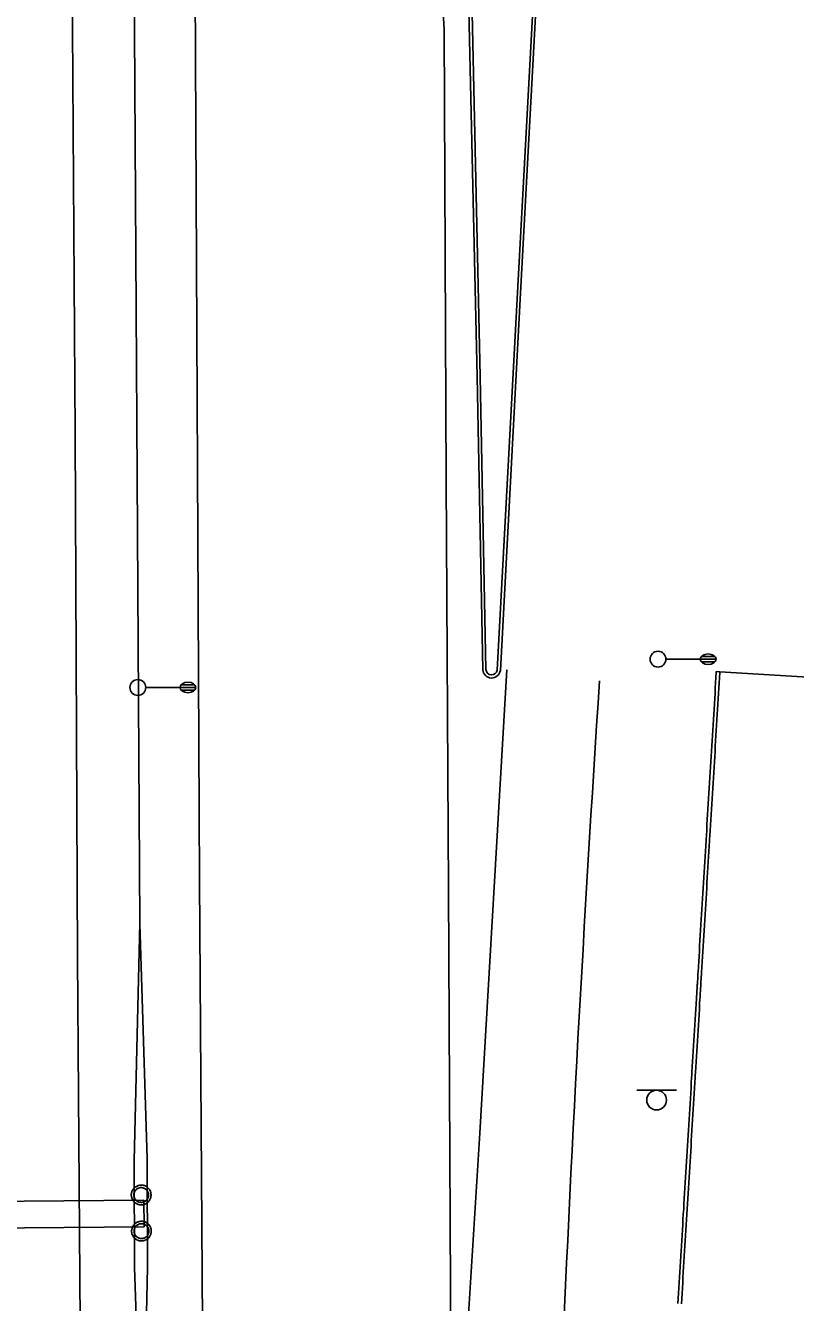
# Model space of a CAD drawing. Extents: x 2145380 to 2157287, y 139568 to 149130.
# Drawn here: x 2150793.3 to 2150939.3, y 144602.2 to 144844.5 of the extents above; entities that cross this region are included whole.
import ezdxf

# ---------------------------------------------------------------- set-up
doc = ezdxf.new("R2010")
doc.units = 0
for name, color, linetype in [('PR_PREVIOUSLY CONSTRUCTED', 7, 'Continuous'), ('TOPO_Asphalt', 7, 'Continuous'), ('TOPO_Curb Back', 7, 'Continuous'), ('TOPO_Light Pole', 7, 'Continuous'), ('TOPO_Power Pole', 7, 'Continuous'), ('TOPO_Sign', 7, 'Continuous'), ('TOPO_Wall Freestanding', 7, 'Continuous')]:
    doc.layers.add(name, color=color, linetype=linetype)

# ---------------------------------------------------------------- blocks, each defined once
blk = doc.blocks.new('LP')
at = {"layer": 'TOPO_Light Pole'}
blk.add_line((3.81, 0), (20.32, 0), dxfattribs=at)
for points in [[(20.32, 0), (27.94, 0)], [(20.32, 0), (23.5, 0)], [(20.83, 1.27), (27.43, 1.27)], [(20.83, 1.27), (23.5, 1.27)], [(23.71, 1.27), (27.43, 1.27)], [(23.71, 0), (27.94, 0)], [(20.83, -1.27), (27.43, -1.27)], [(20.83, -1.27), (23.5, -1.27)], [(23.71, -1.27), (27.43, -1.27)]]:
    blk.add_lwpolyline(points, dxfattribs=at)
blk.add_circle((0, 0), 3.81, dxfattribs=at)
blk.add_ellipse((24.13, 0), major_axis=(3.81, 0), ratio=0.666667, dxfattribs=at)

msp = doc.modelspace()

# ---------------------------------------------------------------- linework, layer by layer
at = {"layer": 'PR_PREVIOUSLY CONSTRUCTED'}
msp.add_line((2150924.98, 144721.88), (2150949.95, 144720.37), dxfattribs=at)
for points in [[(2150917.02, 144602.01), (2150917.08, 144603), (2150917.14, 144604), (2150917.21, 144605), (2150917.27, 144606), (2150917.33, 144607), (2150917.39, 144607.99), (2150917.45, 144608.99), (2150917.51, 144609.99), (2150917.57, 144610.99), (2150917.58, 144611.12), (2150917.63, 144611.99), (2150917.69, 144612.99), (2150917.75, 144613.98), (2150917.81, 144614.98), (2150917.87, 144615.98), (2150917.93, 144616.98), (2150917.99, 144617.98), (2150918.05, 144618.97), (2150918.12, 144619.97), (2150918.18, 144620.97), (2150918.24, 144621.97), (2150918.3, 144622.97), (2150918.36, 144623.97), (2150918.42, 144624.96), (2150918.48, 144625.96), (2150918.54, 144626.96), (2150918.6, 144627.96), (2150918.66, 144628.96), (2150918.72, 144629.95), (2150918.78, 144630.95), (2150918.84, 144631.95), (2150918.9, 144632.95), (2150918.96, 144633.95), (2150919.03, 144634.95), (2150919.09, 144635.94), (2150919.15, 144636.94), (2150919.21, 144637.94), (2150919.27, 144638.94), (2150919.33, 144639.94), (2150919.39, 144640.93), (2150919.45, 144641.93), (2150919.51, 144642.93), (2150919.57, 144643.93), (2150919.63, 144644.93), (2150919.66, 144645.35), (2150919.69, 144645.92), (2150919.75, 144646.92), (2150919.81, 144647.92), (2150919.87, 144648.92), (2150919.94, 144649.92), (2150920, 144650.92), (2150920.06, 144651.91), (2150920.12, 144652.91), (2150920.18, 144653.91), (2150920.24, 144654.91), (2150920.3, 144655.91), (2150920.36, 144656.9), (2150920.42, 144657.9), (2150920.48, 144658.9), (2150920.54, 144659.9), (2150920.55, 144660.1), (2150920.6, 144660.9), (2150920.63, 144661.37), (2150920.66, 144661.9), (2150920.68, 144662.24), (2150920.7, 144662.5), (2150920.71, 144662.66), (2150920.72, 144662.89), (2150920.78, 144663.89), (2150920.83, 144664.67), (2150920.85, 144664.89), (2150920.91, 144665.89), (2150920.97, 144666.89), (2150921.03, 144667.88), (2150921.09, 144668.88), (2150921.15, 144669.88), (2150921.21, 144670.88), (2150921.27, 144671.88), (2150921.33, 144672.88), (2150921.39, 144673.87), (2150921.45, 144674.87), (2150921.51, 144675.87), (2150921.57, 144676.87), (2150921.63, 144677.87), (2150921.69, 144678.86), (2150921.75, 144679.86), (2150921.82, 144680.86), (2150921.88, 144681.86), (2150921.94, 144682.86), (2150922, 144683.85), (2150922.06, 144684.85), (2150922.12, 144685.85), (2150922.18, 144686.85), (2150922.24, 144687.85), (2150922.3, 144688.85), (2150922.36, 144689.84), (2150922.38, 144690.09), (2150922.42, 144690.84), (2150922.48, 144691.84), (2150922.54, 144692.84), (2150922.6, 144693.84), (2150922.66, 144694.83), (2150922.73, 144695.83), (2150922.79, 144696.83), (2150922.85, 144697.83), (2150922.91, 144698.83), (2150922.97, 144699.83), (2150923.03, 144700.82), (2150923.09, 144701.82), (2150923.15, 144702.82), (2150923.21, 144703.82), (2150923.27, 144704.82), (2150923.33, 144705.81), (2150923.39, 144706.81), (2150923.45, 144707.81), (2150923.51, 144708.81), (2150923.57, 144709.81), (2150923.64, 144710.81), (2150923.7, 144711.8), (2150923.76, 144712.8), (2150923.82, 144713.8), (2150923.88, 144714.8), (2150923.94, 144715.8), (2150924, 144716.79), (2150924.06, 144717.79), (2150924.12, 144718.79), (2150924.18, 144719.79), (2150924.24, 144720.79), (2150924.3, 144721.78), (2150924.31, 144721.92), (2150924.98, 144721.88)], [(2150917.69, 144601.97), (2150917.75, 144602.96), (2150917.81, 144603.96), (2150917.87, 144604.96), (2150917.93, 144605.96), (2150917.99, 144606.96), (2150918.05, 144607.95), (2150918.11, 144608.95), (2150918.18, 144609.95), (2150918.24, 144610.95), (2150918.24, 144611.08), (2150918.3, 144611.95), (2150918.36, 144612.95), (2150918.42, 144613.94), (2150918.48, 144614.94), (2150918.54, 144615.94), (2150918.6, 144616.94), (2150918.66, 144617.94), (2150918.72, 144618.93), (2150918.78, 144619.93), (2150918.84, 144620.93), (2150918.9, 144621.93), (2150918.96, 144622.93), (2150919.02, 144623.92), (2150919.09, 144624.92), (2150919.15, 144625.92), (2150919.21, 144626.92), (2150919.27, 144627.92), (2150919.33, 144628.92), (2150919.39, 144629.91), (2150919.45, 144630.91), (2150919.51, 144631.91), (2150919.57, 144632.91), (2150919.63, 144633.91), (2150919.69, 144634.9), (2150919.75, 144635.9), (2150919.81, 144636.9), (2150919.87, 144637.9), (2150919.93, 144638.9), (2150920, 144639.9), (2150920.06, 144640.89), (2150920.12, 144641.89), (2150920.18, 144642.89), (2150920.24, 144643.89), (2150920.3, 144644.89), (2150920.32, 144645.31), (2150920.36, 144645.88), (2150920.42, 144646.88), (2150920.48, 144647.88), (2150920.54, 144648.88), (2150920.6, 144649.88), (2150920.66, 144650.88), (2150920.72, 144651.87), (2150920.78, 144652.87), (2150920.84, 144653.87), (2150920.9, 144654.87), (2150920.97, 144655.87), (2150921.03, 144656.86), (2150921.09, 144657.86), (2150921.15, 144658.86), (2150921.21, 144659.86), (2150921.22, 144660.06), (2150921.27, 144660.86), (2150921.3, 144661.33), (2150921.33, 144661.85), (2150921.35, 144662.19), (2150921.37, 144662.46), (2150921.38, 144662.62), (2150921.39, 144662.85), (2150921.45, 144663.85), (2150921.5, 144664.63), (2150921.51, 144664.85), (2150921.57, 144665.85), (2150921.63, 144666.85), (2150921.69, 144667.84), (2150921.75, 144668.84), (2150921.81, 144669.84), (2150921.88, 144670.84), (2150921.94, 144671.84), (2150922, 144672.83), (2150922.06, 144673.83), (2150922.12, 144674.83), (2150922.18, 144675.83), (2150922.24, 144676.83), (2150922.3, 144677.83), (2150922.36, 144678.82), (2150922.42, 144679.82), (2150922.48, 144680.82), (2150922.54, 144681.82), (2150922.6, 144682.82), (2150922.66, 144683.81), (2150922.72, 144684.81), (2150922.79, 144685.81), (2150922.85, 144686.81), (2150922.91, 144687.81), (2150922.97, 144688.81), (2150923.03, 144689.8), (2150923.04, 144690.05), (2150923.09, 144690.8), (2150923.15, 144691.8), (2150923.21, 144692.8), (2150923.27, 144693.8), (2150923.33, 144694.79), (2150923.39, 144695.79), (2150923.45, 144696.79), (2150923.51, 144697.79), (2150923.57, 144698.79), (2150923.63, 144699.78), (2150923.7, 144700.78), (2150923.76, 144701.78), (2150923.82, 144702.78), (2150923.88, 144703.78), (2150923.94, 144704.78), (2150924, 144705.77), (2150924.06, 144706.77), (2150924.12, 144707.77), (2150924.18, 144708.77), (2150924.24, 144709.77), (2150924.3, 144710.76), (2150924.36, 144711.76), (2150924.42, 144712.76), (2150924.48, 144713.76), (2150924.54, 144714.76), (2150924.6, 144715.76), (2150924.67, 144716.75), (2150924.73, 144717.75), (2150924.79, 144718.75), (2150924.85, 144719.75), (2150924.91, 144720.75), (2150924.97, 144721.74), (2150924.98, 144721.88)]]:
    msp.add_lwpolyline(points, dxfattribs=at)
at = {"layer": 'TOPO_Asphalt'}
for points in [[(2150797.76, 145588.17), (2150797.87, 145568.78), (2150798.69, 145456.7), (2150799.25, 145366.04), (2150799.65, 145260.78), (2150800.52, 145130.75), (2150801.07, 145042.9), (2150801.65, 144930.63), (2150802.69, 144767.13), (2150803.17, 144667.65), (2150804.04, 144546.48), (2150804.68, 144422.59), (2150805.14, 144352.67)], [(2150828.34, 144353.08), (2150827.5, 144504.93), (2150826.28, 144682.3), (2150825.48, 144851.55), (2150824.54, 144995.04), (2150823.51, 145157.76), (2150822.82, 145265.47), (2150822.14, 145361.86), (2150821.58, 145460.88), (2150820.75, 145579.41), (2150820.7, 145588.33)], [(2150869.77, 144922.36), (2150871.92, 144856.82), (2150872.72, 144843.73), (2150873.07, 144758.19), (2150873.51, 144680.67), (2150873.98, 144592.43), (2150874.14, 144549.35), (2150879.45, 144634.32), (2150884.55, 144722.25)]]:
    msp.add_lwpolyline(points, dxfattribs=at)
msp.add_arc((2156817.58, 144329.96), 5928.27, 176.225927, 177.541512, dxfattribs=at)
at = {"layer": 'TOPO_Curb Back'}
for points in [[(2150880.01, 144722.27), (2150878.94, 144777.87), (2150877.02, 144864.17), (2150875.69, 144934.29), (2150874.17, 144995.3), (2150872.73, 145062.77), (2150871.02, 145157.83), (2150868.59, 145261.63), (2150867.88, 145348.49), (2150867.15, 145429.24), (2150866.97, 145486.66), (2150866.73, 145549.34), (2150866.51, 145588.64)], [(2150880.61, 144722.3), (2150879.54, 144777.89), (2150877.62, 144864.18), (2150876.29, 144934.3), (2150874.77, 144995.32), (2150873.33, 145062.79), (2150871.62, 145157.85), (2150869.19, 145261.64), (2150868.48, 145348.5), (2150867.75, 145429.25), (2150867.57, 145486.66), (2150867.33, 145549.34), (2150867.11, 145588.65)], [(2150929.18, 145589.07), (2150926.92, 145548.4), (2150924.19, 145500.9), (2150920.2, 145428.37), (2150916.21, 145359.36), (2150913.11, 145301.22), (2150911.48, 145271.73), (2150908.21, 145215.6), (2150904.99, 145142.72), (2150901, 145073.82), (2150896.44, 144978.94), (2150892.34, 144900.12), (2150889.31, 144843.99), (2150886.53, 144792.61), (2150882.75, 144722.2)], [(2150929.78, 145589.03), (2150927.52, 145548.37), (2150924.79, 145500.87), (2150920.8, 145428.33), (2150916.81, 145359.33), (2150913.71, 145301.19), (2150912.08, 145271.69), (2150908.81, 145215.57), (2150905.59, 145142.69), (2150901.6, 145073.78), (2150897.04, 144978.91), (2150892.94, 144900.09), (2150889.91, 144843.96), (2150887.13, 144792.58), (2150883.35, 144722.14)]]:
    msp.add_lwpolyline(points, dxfattribs=at)
for radius, start, end in [(1.68, 183.7823, 351.583), (1.08, 184.4437, 350.2565)]:
    msp.add_arc((2150881.69, 144722.38), radius, start, end, dxfattribs=at)
at = {"layer": 'TOPO_Power Pole'}
for points in [[(2150813.36, 144622.62), (2150813.36, 144622.76), (2150813.38, 144622.89), (2150813.4, 144623.01), (2150813.44, 144623.14), (2150813.48, 144623.27), (2150813.53, 144623.39), (2150813.59, 144623.51), (2150813.65, 144623.63), (2150813.73, 144623.74), (2150813.81, 144623.84), (2150813.9, 144623.94), (2150814, 144624.03), (2150814.1, 144624.11), (2150814.21, 144624.19), (2150814.32, 144624.26), (2150814.44, 144624.31), (2150814.56, 144624.37), (2150814.68, 144624.41), (2150814.81, 144624.45), (2150814.95, 144624.47), (2150815.08, 144624.49), (2150815.21, 144624.49), (2150815.34, 144624.49), (2150815.47, 144624.48), (2150815.6, 144624.46), (2150815.72, 144624.43), (2150815.85, 144624.39), (2150815.97, 144624.34), (2150816.1, 144624.29), (2150816.21, 144624.22), (2150816.32, 144624.15), (2150816.43, 144624.07), (2150816.52, 144623.98), (2150816.62, 144623.88), (2150816.7, 144623.78), (2150816.78, 144623.67), (2150816.85, 144623.56), (2150816.92, 144623.45), (2150816.97, 144623.32), (2150817.01, 144623.2), (2150817.05, 144623.07), (2150817.08, 144622.94), (2150817.09, 144622.81), (2150817.1, 144622.67), (2150817.1, 144622.55), (2150817.09, 144622.42), (2150817.07, 144622.29), (2150817.04, 144622.16), (2150817, 144622.03), (2150816.96, 144621.91), (2150816.9, 144621.79), (2150816.85, 144621.67), (2150816.77, 144621.56), (2150816.69, 144621.45), (2150816.6, 144621.35), (2150816.51, 144621.26), (2150816.41, 144621.17), (2150816.3, 144621.09), (2150816.19, 144621.02), (2150816.08, 144620.96), (2150815.96, 144620.9), (2150815.83, 144620.85), (2150815.7, 144620.81), (2150815.58, 144620.79), (2150815.45, 144620.76), (2150815.31, 144620.76), (2150815.19, 144620.76), (2150815.06, 144620.76), (2150814.93, 144620.78), (2150814.79, 144620.81), (2150814.67, 144620.84), (2150814.55, 144620.89), (2150814.42, 144620.94), (2150814.3, 144621.01), (2150814.19, 144621.07), (2150814.08, 144621.15), (2150813.98, 144621.23), (2150813.89, 144621.33), (2150813.8, 144621.42), (2150813.72, 144621.53), (2150813.64, 144621.64), (2150813.58, 144621.75), (2150813.52, 144621.88), (2150813.47, 144622), (2150813.43, 144622.13), (2150813.4, 144622.25), (2150813.38, 144622.38), (2150813.36, 144622.51), (2150813.36, 144622.62)], [(2150813.83, 144622.62), (2150813.83, 144622.73), (2150813.85, 144622.85), (2150813.87, 144622.96), (2150813.91, 144623.07), (2150813.95, 144623.18), (2150814, 144623.28), (2150814.05, 144623.38), (2150814.12, 144623.47), (2150814.19, 144623.56), (2150814.27, 144623.64), (2150814.36, 144623.72), (2150814.46, 144623.79), (2150814.55, 144623.85), (2150814.65, 144623.9), (2150814.76, 144623.94), (2150814.87, 144623.98), (2150814.98, 144624), (2150815.09, 144624.02), (2150815.21, 144624.02), (2150815.32, 144624.02), (2150815.43, 144624.01), (2150815.55, 144623.99), (2150815.66, 144623.96), (2150815.76, 144623.92), (2150815.87, 144623.88), (2150815.96, 144623.82), (2150816.06, 144623.75), (2150816.15, 144623.68), (2150816.24, 144623.61), (2150816.31, 144623.52), (2150816.38, 144623.42), (2150816.44, 144623.33), (2150816.5, 144623.22), (2150816.55, 144623.12), (2150816.58, 144623.01), (2150816.61, 144622.9), (2150816.62, 144622.79), (2150816.63, 144622.67), (2150816.63, 144622.56), (2150816.62, 144622.46), (2150816.6, 144622.34), (2150816.58, 144622.23), (2150816.54, 144622.12), (2150816.49, 144622.01), (2150816.44, 144621.91), (2150816.38, 144621.82), (2150816.31, 144621.72), (2150816.23, 144621.64), (2150816.15, 144621.56), (2150816.05, 144621.49), (2150815.96, 144621.43), (2150815.86, 144621.37), (2150815.75, 144621.32), (2150815.65, 144621.28), (2150815.53, 144621.26), (2150815.42, 144621.23), (2150815.3, 144621.22), (2150815.2, 144621.22), (2150815.09, 144621.23), (2150814.98, 144621.25), (2150814.86, 144621.27), (2150814.75, 144621.31), (2150814.65, 144621.35), (2150814.55, 144621.4), (2150814.45, 144621.47), (2150814.35, 144621.53), (2150814.27, 144621.61), (2150814.19, 144621.69), (2150814.11, 144621.78), (2150814.05, 144621.88), (2150814, 144621.97), (2150813.95, 144622.07), (2150813.9, 144622.18), (2150813.87, 144622.3), (2150813.85, 144622.41), (2150813.83, 144622.52), (2150813.83, 144622.62)], [(2150813.41, 144615.77), (2150813.41, 144615.9), (2150813.43, 144616.03), (2150813.45, 144616.16), (2150813.49, 144616.29), (2150813.53, 144616.41), (2150813.58, 144616.54), (2150813.64, 144616.66), (2150813.7, 144616.77), (2150813.78, 144616.88), (2150813.86, 144616.98), (2150813.95, 144617.08), (2150814.05, 144617.17), (2150814.15, 144617.26), (2150814.26, 144617.34), (2150814.37, 144617.4), (2150814.49, 144617.46), (2150814.61, 144617.51), (2150814.73, 144617.56), (2150814.86, 144617.59), (2150815, 144617.61), (2150815.13, 144617.64), (2150815.26, 144617.64), (2150815.39, 144617.64), (2150815.52, 144617.62), (2150815.65, 144617.61), (2150815.77, 144617.57), (2150815.9, 144617.53), (2150816.02, 144617.48), (2150816.15, 144617.43), (2150816.26, 144617.36), (2150816.37, 144617.29), (2150816.48, 144617.21), (2150816.57, 144617.12), (2150816.67, 144617.03), (2150816.75, 144616.92), (2150816.83, 144616.81), (2150816.9, 144616.71), (2150816.97, 144616.59), (2150817.02, 144616.46), (2150817.06, 144616.34), (2150817.1, 144616.21), (2150817.13, 144616.08), (2150817.14, 144615.95), (2150817.15, 144615.82), (2150817.15, 144615.7), (2150817.14, 144615.56), (2150817.12, 144615.43), (2150817.09, 144615.3), (2150817.05, 144615.17), (2150817.01, 144615.05), (2150816.95, 144614.93), (2150816.9, 144614.81), (2150816.82, 144614.71), (2150816.74, 144614.6), (2150816.65, 144614.49), (2150816.56, 144614.4), (2150816.46, 144614.32), (2150816.35, 144614.24), (2150816.24, 144614.16), (2150816.13, 144614.1), (2150816.01, 144614.05), (2150815.88, 144614), (2150815.75, 144613.96), (2150815.63, 144613.93), (2150815.5, 144613.91), (2150815.36, 144613.9), (2150815.24, 144613.9), (2150815.11, 144613.91), (2150814.98, 144613.92), (2150814.84, 144613.95), (2150814.72, 144613.99), (2150814.6, 144614.03), (2150814.47, 144614.08), (2150814.35, 144614.15), (2150814.24, 144614.21), (2150814.13, 144614.3), (2150814.03, 144614.38), (2150813.94, 144614.47), (2150813.85, 144614.57), (2150813.77, 144614.68), (2150813.69, 144614.79), (2150813.63, 144614.9), (2150813.57, 144615.02), (2150813.52, 144615.15), (2150813.48, 144615.27), (2150813.45, 144615.39), (2150813.43, 144615.53), (2150813.41, 144615.66), (2150813.41, 144615.77)], [(2150813.88, 144615.77), (2150813.88, 144615.88), (2150813.9, 144616), (2150813.92, 144616.11), (2150813.96, 144616.21), (2150814, 144616.32), (2150814.05, 144616.43), (2150814.1, 144616.52), (2150814.17, 144616.62), (2150814.24, 144616.71), (2150814.32, 144616.79), (2150814.41, 144616.87), (2150814.51, 144616.93), (2150814.6, 144616.99), (2150814.7, 144617.04), (2150814.81, 144617.09), (2150814.92, 144617.12), (2150815.03, 144617.15), (2150815.14, 144617.17), (2150815.26, 144617.17), (2150815.37, 144617.17), (2150815.48, 144617.16), (2150815.6, 144617.14), (2150815.71, 144617.1), (2150815.81, 144617.06), (2150815.92, 144617.02), (2150816.01, 144616.96), (2150816.11, 144616.9), (2150816.2, 144616.82), (2150816.29, 144616.75), (2150816.36, 144616.66), (2150816.43, 144616.56), (2150816.49, 144616.47), (2150816.55, 144616.37), (2150816.6, 144616.26), (2150816.63, 144616.16), (2150816.66, 144616.05), (2150816.67, 144615.93), (2150816.68, 144615.82), (2150816.68, 144615.71), (2150816.67, 144615.6), (2150816.65, 144615.48), (2150816.63, 144615.37), (2150816.59, 144615.26), (2150816.54, 144615.16), (2150816.49, 144615.06), (2150816.43, 144614.96), (2150816.36, 144614.87), (2150816.28, 144614.79), (2150816.2, 144614.71), (2150816.1, 144614.63), (2150816.01, 144614.57), (2150815.91, 144614.51), (2150815.8, 144614.46), (2150815.7, 144614.43), (2150815.58, 144614.4), (2150815.47, 144614.38), (2150815.35, 144614.37), (2150815.25, 144614.37), (2150815.14, 144614.38), (2150815.03, 144614.39), (2150814.91, 144614.41), (2150814.8, 144614.45), (2150814.7, 144614.49), (2150814.6, 144614.55), (2150814.5, 144614.61), (2150814.4, 144614.68), (2150814.32, 144614.75), (2150814.24, 144614.84), (2150814.16, 144614.92), (2150814.1, 144615.02), (2150814.05, 144615.11), (2150814, 144615.22), (2150813.95, 144615.33), (2150813.92, 144615.44), (2150813.9, 144615.55), (2150813.88, 144615.66), (2150813.88, 144615.77)]]:
    msp.add_lwpolyline(points, dxfattribs=at)
at = {"layer": 'TOPO_Sign'}
for points in [[(2150909.24, 144642.49), (2150916.74, 144642.5)], [(2150912.99, 144642.49), (2150912.99, 144642.49)], [(2150911.12, 144640.62), (2150911.12, 144640.62)], [(2150912.99, 144638.75), (2150912.99, 144638.75)], [(2150914.86, 144640.62), (2150914.86, 144640.62)]]:
    msp.add_lwpolyline(points, dxfattribs=at)
msp.add_lwpolyline([(2150739.92, 144620.99), (2150815.74, 144621.63), (2150815.78, 144616.6), (2150739.97, 144615.97)], close=True, dxfattribs=at)
for start, end in [(90, 180), (360, 90), (180, 270), (270, 0)]:
    msp.add_arc((2150912.99, 144640.62), 1.87, start, end, dxfattribs=at)
at = {"layer": 'TOPO_Wall Freestanding'}
msp.add_lwpolyline([(2150814.95, 144674.13), (2150813.94, 144843.62), (2150813.52, 144919.81), (2150812.22, 145119.6), (2150811.4, 145262.79)], dxfattribs=at)
msp.add_lwpolyline([(2150814.95, 144674.13), (2150813.89, 144629.16), (2150813.99, 144608.87), (2150815.49, 144564.97), (2150816.44, 144608.91), (2150816.34, 144629.47)], close=True, dxfattribs=at)

# ---------------------------------------------------------------- block references
at = {"layer": 'TOPO_Light Pole', "xscale": 0.39370000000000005, "yscale": 0.3937000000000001}
for p in [(2150913.25, 144724.27), (2150814.6, 144718.91)]:
    msp.add_blockref('LP', p, dxfattribs=at)

doc.saveas('drawing.dxf')
